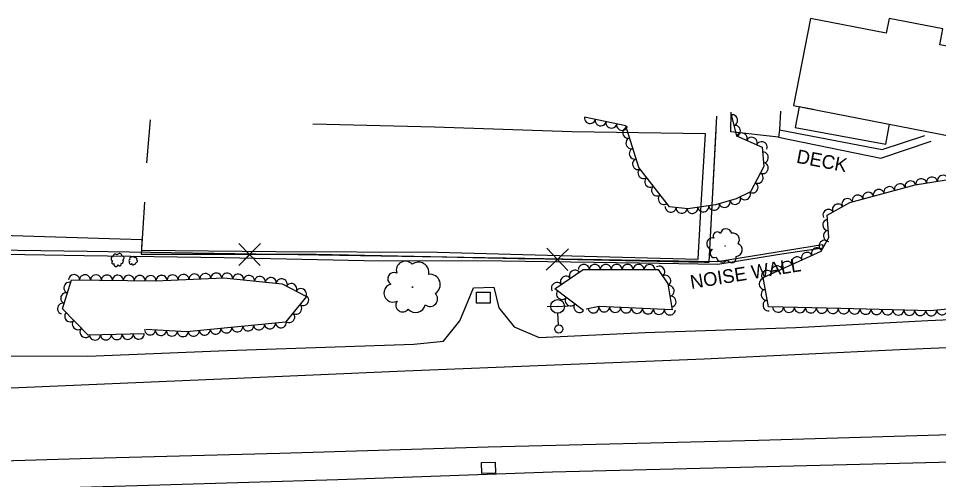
# Model space of a CAD drawing. Extents: x 1722896 to 1754269, y 648279 to 666297.
# Drawn here: x 1749614 to 1749950.3, y 652805.1 to 652973.6 of the extents above; entities that cross this region are included whole.
import ezdxf

# ---------------------------------------------------------------- set-up
doc = ezdxf.new("R2010")
doc.units = 0
for name, color, linetype in [('DESIGN - CENTERLINE - Proposed Text', 7, 'Continuous'), ('DESIGN - SCRATCH - User 1', 7, 'Continuous'), ('SURVEY - CENTERLINE - Preliminary Text', 7, 'Continuous'), ('SURVEY - CONTROL with Text', 7, 'Continuous'), ('SURVEY - DRAINAGE - Natural Features', 7, 'Continuous'), ('SURVEY - DTM - Breaklines', 7, 'Continuous'), ('SURVEY - VEGETATION - Features with Text', 7, 'Continuous')]:
    doc.layers.add(name, color=color, linetype=linetype)

msp = doc.modelspace()

# ---------------------------------------------------------------- linework, layer by layer
at = {"layer": 'DESIGN - CENTERLINE - Proposed Text'}
msp.add_lwpolyline([(1749897.33, 652941.73), (1749974.77, 652926.72), (1749980.86, 652958.17), (1749950.82, 652964), (1749951.95, 652969.8), (1749932.29, 652973.61), (1749931.24, 652968.19), (1749903.5, 652973.57)], close=True, dxfattribs=at)
for points in [[(1749904.44, 652940.35), (1749899.33, 652941.3), (1749897.93, 652933.78), (1749931.01, 652927.63), (1749932.36, 652934.94)], [(1749660.16, 652906.45), (1749658.86, 652887.49), (1749722.71, 652887.43), (1749866.46, 652884.48), (1749869.28, 652937.88)], [(1749660.92, 652920.88), (1749662.25, 652936.56)], [(1749660.92, 652920.88), (1749662.25, 652936.56)], [(1749864.82, 652884.51), (1749866.46, 652884.48), (1749869.01, 652932.78)], [(1749892.21, 652932.91), (1749929.69, 652925.7), (1749945.37, 652930.8)], [(1749891.82, 652930.26), (1749929.17, 652922.55), (1749947.58, 652928.69)], [(1749660.16, 652906.45), (1749658.86, 652887.49), (1749689.85, 652887.46)], [(1749702.46, 652891.35), (1749694.55, 652883.36), (1749698.55, 652887.36), (1749694.56, 652891.36), (1749702.45, 652883.35)], [(1749705.95, 652887.45), (1749722.71, 652887.43), (1749752.35, 652886.83)], [(1749752.35, 652886.83), (1749802.34, 652885.8)], [(1749815.02, 652889.44), (1749806.95, 652881.6), (1749811.03, 652885.52), (1749807.12, 652889.6), (1749814.85, 652881.44)], [(1749818.43, 652885.47), (1749864.82, 652884.51)]]:
    msp.add_lwpolyline(points, dxfattribs=at)
at = {"layer": 'DESIGN - SCRATCH - User 1'}
msp.add_lwpolyline([(1749478.9, 652891.07), (1749562.68, 652889.7), (1749639.17, 652888.53), (1749716.27, 652887.35), (1749792.01, 652886.09), (1749869.58, 652884.75), (1749907.95, 652890.95), (1749908.02, 652889.61), (1749893.75, 652887.6), (1749869.69, 652883.67), (1749841.04, 652884.12), (1749790.85, 652884.83), (1749740.41, 652885.05), (1749689.28, 652886.13), (1749638.06, 652886.89), (1749587.3, 652887.7), (1749486.46, 652889.56), (1749478.55, 652889.66)], dxfattribs=at)
at = {"layer": 'SURVEY - CENTERLINE - Preliminary Text'}
for points in [[(1749892.52, 652939.75), (1749892.21, 652932.91), (1749891.82, 652930.26), (1749874.45, 652932.15), (1749874.53, 652939.3)], [(1749479.89, 652892.48), (1749529.84, 652892.86), (1749542.12, 652897.09), (1749548.12, 652898.59), (1749552.55, 652895.31), (1749599.85, 652894.6), (1749659.11, 652892.83), (1749659.05, 652888.88), (1749708.15, 652888.4), (1749767.18, 652888.12), (1749816.35, 652886.83), (1749862.49, 652885.56), (1749863.52, 652905.47), (1749865.21, 652931.46), (1749816.25, 652932.15), (1749766.13, 652933.9), (1749721.61, 652934.9)], [(1749482.98, 652847.77), (1749553.34, 652850.41), (1749639.45, 652850.17), (1749690.29, 652852.26), (1749758.53, 652854.6), (1749769.44, 652855.71), (1749775.38, 652863.08), (1749779.29, 652872.41), (1749780.33, 652875.2), (1749787.79, 652875.34), (1749789.63, 652867.87), (1749795.24, 652860.86), (1749804.32, 652856.95), (1749843.1, 652858.84), (1749898.19, 652860.68), (1749946.45, 652863.15), (1750009.68, 652866.06), (1750074.5, 652869.05), (1750141.51, 652872.31), (1750207.64, 652875.83), (1750262.19, 652878.62), (1750355.93, 652884.37)], [(1749486.21, 652833.68), (1749544.72, 652835.9), (1749608.52, 652838.46), (1749688.25, 652841.87), (1749755.26, 652844.86), (1749864.72, 652849.23), (1749936.08, 652852.57), (1750020.09, 652856.16), (1750106.24, 652860.33), (1750189.33, 652864.8), (1750265.9, 652869.95), (1750364.95, 652877.99)], [(1749492.58, 652808.53), (1749571.37, 652810.81), (1749640.69, 652812.95), (1749709.56, 652814.66), (1749785.78, 652817.07), (1749884.52, 652819.41), (1749967.24, 652821.86), (1750038.79, 652824.11), (1750094.66, 652825.99), (1750155.18, 652828.49), (1750218.42, 652831.96), (1750288.66, 652836.5), (1750346.32, 652841.13), (1750406.55, 652845.66)], [(1749494.6, 652798.46), (1749540.67, 652799.51), (1749603.13, 652801.32), (1749665.74, 652803.14), (1749730.76, 652805.12), (1749809.24, 652807.88), (1749882.85, 652809.71), (1749950.56, 652811.45), (1750013.01, 652813.23), (1750067.78, 652814.82), (1750139.98, 652817.55), (1750228.73, 652822.16), (1750298.54, 652827.81), (1750389.86, 652836.76), (1750389.71, 652838.52), (1750414.47, 652840.27)]]:
    msp.add_lwpolyline(points, dxfattribs=at)
at = {"layer": 'SURVEY - DRAINAGE - Natural Features'}
for p, q in [((1749783.92, 652871.51), (1749783.92, 652871.51)), ((1749785.8, 652809.32), (1749785.8, 652809.32))]:
    msp.add_line(p, q, dxfattribs=at)
for points in [[(1749781.42, 652869.5), (1749781.41, 652873.5), (1749786.41, 652873.52), (1749786.42, 652869.52), (1749781.42, 652869.5)], [(1749783.35, 652807.27), (1749783.26, 652811.27), (1749788.26, 652811.37), (1749788.34, 652807.37), (1749783.35, 652807.27)]]:
    msp.add_lwpolyline(points, dxfattribs=at)
at = {"layer": 'SURVEY - DTM - Breaklines'}
for p, q in [((1749811.09, 652868.36), (1749807.34, 652868.16)), ((1749811.09, 652868.36), (1749814.83, 652868.57)), ((1749811.45, 652861.62), (1749811.22, 652865.87))]:
    msp.add_line(p, q, dxfattribs=at)
for centre, radius in [((1749811.09, 652868.36), 2.5), ((1749811.53, 652860.12), 1.5)]:
    msp.add_circle(centre, radius, dxfattribs=at)
at = {"layer": 'SURVEY - VEGETATION - Features with Text'}
for points in [[(1750171.53, 652884.62), (1750139.81, 652881.83), (1750098.13, 652879.45), (1750056.09, 652877.17), (1750027.77, 652879.2), (1750001.33, 652880.45), (1749979.6, 652871.66), (1749968.56, 652868.76), (1749947.35, 652866.79), (1749914.66, 652867.55), (1749888.15, 652868.22), (1749886.2, 652878.97), (1749907.43, 652888.59), (1749910.18, 652893.48), (1749909.65, 652901.66), (1749917.9, 652906.38), (1749941.8, 652912.77), (1749955.39, 652914.97), (1749972.37, 652917.61), (1749985.89, 652916.86), (1749998.11, 652919.16), (1750007.76, 652928.21), (1750001.73, 652947.29)], [(1749874.49, 652938.34), (1749876.5, 652930.69), (1749885.89, 652926.6), (1749886.52, 652919.47), (1749881.62, 652910.25), (1749876.31, 652907.62), (1749868.79, 652905.44), (1749858.75, 652904), (1749852.04, 652904.72), (1749840.75, 652919.09), (1749836.02, 652934.29), (1749820.88, 652937.51)], [(1749820.61, 652866.84), (1749810.08, 652874.72), (1749820.44, 652881.85), (1749847.89, 652881.79), (1749851.34, 652876.57), (1749853.02, 652867.07), (1749826.27, 652868.31), (1749821.59, 652867.29)], [(1749660.01, 652858.31), (1749639.52, 652857.85), (1749630.17, 652867.41), (1749633.41, 652878.09), (1749664.16, 652877.72), (1749689.08, 652878.78), (1749710.48, 652876.58), (1749719.33, 652871.93), (1749711.65, 652862.6), (1749675.62, 652859.11), (1749660.57, 652859.88)]]:
    msp.add_lwpolyline(points, dxfattribs=at)
for centre, radius in [((1749872.34, 652890.41), 0.0735), ((1749650.25, 652885.4), 0.0281), ((1749655.95, 652885.1), 0.0182), ((1749758.08, 652875.44), 0.116)]:
    msp.add_circle(centre, radius, dxfattribs=at)
for centre, radius, start, end in [((1749869.42, 652894.13), 1.45, 35.3794, 214.1251), ((1749872.67, 652894.61), 2.11, 13.2633, 170.0522), ((1749875.13, 652892.73), 2.4, 322.316, 99.8402), ((1749867.69, 652891.29), 2.1, 75.4001, 268.8198), ((1749876.18, 652889.03), 2.39, 273.2118, 69.0503), ((1749649.5, 652886.57), 0.916, 45.1545, 182.6788), ((1749650.95, 652886.79), 0.91, 356.0504, 151.8889), ((1749868.4, 652887.77), 1.6, 118.0188, 295.3379), ((1749648.68, 652885.73), 0.804, 96.1018, 252.8907), ((1749648.7, 652884.47), 0.552, 118.218, 296.9636), ((1749649.7, 652883.68), 0.802, 158.2386, 351.6583), ((1749651.06, 652883.79), 0.611, 200.8573, 18.1765), ((1749651.55, 652884.84), 0.865, 276.1444, 42.99), ((1749651.99, 652886.07), 0.671, 286.3033, 101.3035), ((1749654.77, 652885.12), 0.359, 86.1474, 264.893), ((1749655.05, 652884.34), 0.521, 126.1681, 319.5878), ((1749655.19, 652885.82), 0.522, 64.0312, 220.8202), ((1749655.94, 652886), 0.595, 13.084, 150.6082), ((1749655.83, 652883.93), 0.397, 168.7867, 346.1059), ((1749656.47, 652884.34), 0.562, 244.0738, 10.9195), ((1749656.81, 652885.62), 0.591, 323.9798, 119.8183), ((1749657.14, 652884.86), 0.436, 254.2327, 69.233), ((1749755.47, 652881.55), 3.33, 40.9345, 197.7234), ((1749760.28, 652880.73), 3.79, 349.9872, 127.5114), ((1749871.29, 652886.85), 2.27, 193.3058, 320.1515), ((1749874.64, 652886.09), 1.76, 203.4647, 18.465), ((1749751.27, 652878.5), 2.28, 63.0506, 241.7963), ((1749764.45, 652876.33), 3.76, 300.883, 96.7215), ((1749750.94, 652873.26), 3.32, 103.0713, 296.491), ((1749754.51, 652868.86), 2.53, 145.69, 323.0091), ((1749764.46, 652871.1), 2.78, 231.1359, 46.1362), ((1749759.22, 652869.69), 3.58, 220.977, 347.8227)]:
    msp.add_arc(centre, radius, start, end, dxfattribs=at)
for centre, major_axis in [((1749822.91, 652937.08), (-1.96, 0.42)), ((1749875, 652936.41), (0.51, -1.93)), ((1749826.82, 652936.25), (-1.96, 0.42)), ((1749830.74, 652935.41), (-1.96, 0.42)), ((1749834.65, 652934.58), (-1.96, 0.42)), ((1749876.02, 652932.54), (0.51, -1.93)), ((1749836.79, 652931.81), (-0.59, 1.91)), ((1749878.42, 652929.86), (1.83, -0.8)), ((1749837.98, 652927.99), (-0.59, 1.91)), ((1749882.08, 652928.26), (1.83, -0.8)), ((1749885.75, 652926.66), (1.83, -0.8)), ((1749839.17, 652924.17), (-0.59, 1.91)), ((1749886.23, 652922.77), (0.17, -1.99)), ((1749840.36, 652920.35), (-0.59, 1.91)), ((1749886.19, 652918.86), (-0.94, -1.77)), ((1749842.4, 652916.99), (-1.24, 1.57)), ((1749884.32, 652915.33), (-0.94, -1.77)), ((1749844.88, 652913.84), (-1.24, 1.57)), ((1749940.06, 652912.31), (1.93, 0.52)), ((1749943.98, 652913.12), (1.97, 0.32)), ((1749947.92, 652913.76), (1.97, 0.32)), ((1749951.87, 652914.4), (1.97, 0.32)), ((1749847.35, 652910.7), (-1.24, 1.57)), ((1749882.44, 652911.8), (-0.94, -1.77)), ((1749928.47, 652909.21), (1.93, 0.52)), ((1749932.34, 652910.24), (1.93, 0.52)), ((1749936.2, 652911.27), (1.93, 0.52)), ((1749849.82, 652907.55), (-1.24, 1.57)), ((1749872.16, 652906.42), (-1.92, -0.56)), ((1749876, 652907.53), (-1.92, -0.56)), ((1749879.61, 652909.25), (-1.79, -0.89)), ((1749916.98, 652905.86), (1.74, 0.99)), ((1749920.74, 652907.14), (1.93, 0.52)), ((1749924.61, 652908.17), (1.93, 0.52)), ((1749852.44, 652904.68), (-1.99, 0.21)), ((1749856.42, 652904.25), (-1.99, 0.21)), ((1749860.39, 652904.23), (-1.98, -0.28)), ((1749864.35, 652904.8), (-1.98, -0.28)), ((1749868.31, 652905.37), (-1.98, -0.28)), ((1749910.04, 652901.88), (1.74, 0.99)), ((1749913.51, 652903.87), (1.74, 0.99)), ((1749909.88, 652898.12), (-0.13, 2)), ((1749910.14, 652894.13), (-0.13, 2)), ((1749908.54, 652890.56), (0.98, 1.74)), ((1749902.2, 652886.22), (1.82, 0.83)), ((1749905.84, 652887.87), (1.82, 0.83)), ((1749820.7, 652881.85), (2, -0.01)), ((1749824.7, 652881.84), (2, -0.01)), ((1749828.7, 652881.83), (2, -0.01)), ((1749832.7, 652881.82), (2, -0.01)), ((1749836.7, 652881.81), (2, -0.01)), ((1749840.7, 652881.8), (2, -0.01)), ((1749844.7, 652881.79), (2, -0.01)), ((1749891.27, 652881.27), (1.82, 0.83)), ((1749894.91, 652882.92), (1.82, 0.83)), ((1749898.56, 652884.57), (1.82, 0.83)), ((1749674.37, 652878.15), (2, 0.09)), ((1749678.37, 652878.32), (2, 0.09)), ((1749682.37, 652878.5), (2, 0.09)), ((1749686.36, 652878.67), (2, 0.09)), ((1749690.35, 652878.65), (1.99, -0.21)), ((1749694.33, 652878.24), (1.99, -0.21)), ((1749817.36, 652879.73), (1.65, 1.13)), ((1749848.34, 652881.11), (1.1, -1.67)), ((1749887.63, 652879.61), (1.82, 0.83)), ((1749632.53, 652875.2), (0.58, 1.91)), ((1749634.38, 652878.08), (2, -0.02)), ((1749638.38, 652878.03), (2, -0.02)), ((1749642.38, 652877.98), (2, -0.02)), ((1749646.38, 652877.93), (2, -0.02)), ((1749650.38, 652877.89), (2, -0.02)), ((1749654.38, 652877.84), (2, -0.02)), ((1749658.38, 652877.79), (2, -0.02)), ((1749662.38, 652877.74), (2, -0.02)), ((1749666.38, 652877.81), (2, 0.09)), ((1749670.38, 652877.98), (2, 0.09)), ((1749698.31, 652877.83), (1.99, -0.21)), ((1749702.29, 652877.42), (1.99, -0.21)), ((1749706.27, 652877.01), (1.99, -0.21)), ((1749710.25, 652876.6), (1.99, -0.21)), ((1749713.81, 652874.82), (1.77, -0.93)), ((1749810.77, 652875.2), (1.65, 1.13)), ((1749814.07, 652877.47), (1.65, 1.13)), ((1749850.55, 652877.77), (1.1, -1.67)), ((1749886.64, 652876.57), (-0.36, 1.97)), ((1749631.37, 652871.37), (0.58, 1.91)), ((1749717.36, 652872.96), (1.77, -0.93)), ((1749812.61, 652872.83), (-1.6, 1.2)), ((1749851.79, 652874.05), (0.35, -1.97)), ((1749887.35, 652872.64), (-0.36, 1.97)), ((1749718.21, 652870.56), (-1.27, -1.54)), ((1749815.81, 652870.43), (-1.6, 1.2)), ((1749852.49, 652870.11), (0.35, -1.97)), ((1749888.06, 652868.7), (-0.36, 1.97)), ((1749630.21, 652867.54), (0.58, 1.91)), ((1749715.66, 652867.47), (-1.27, -1.54)), ((1749819.01, 652868.04), (-1.6, 1.2)), ((1749824.19, 652867.85), (-1.95, -0.43)), ((1749828.14, 652868.22), (-2, 0.09)), ((1749832.14, 652868.03), (-2, 0.09)), ((1749836.13, 652867.85), (-2, 0.09)), ((1749840.13, 652867.67), (-2, 0.09)), ((1749844.13, 652867.48), (-2, 0.09)), ((1749848.12, 652867.3), (-2, 0.09)), ((1749852.12, 652867.11), (-2, 0.09)), ((1749891.67, 652868.14), (-2, 0.05)), ((1749895.67, 652868.03), (-2, 0.05)), ((1749899.67, 652867.93), (-2, 0.05)), ((1749903.66, 652867.83), (-2, 0.05)), ((1749907.66, 652867.73), (-2, 0.05)), ((1749911.66, 652867.63), (-2, 0.05)), ((1749915.66, 652867.53), (-2, 0.05)), ((1749919.66, 652867.43), (-2, 0.05)), ((1749923.66, 652867.34), (-2, 0.05)), ((1749927.66, 652867.25), (-2, 0.05)), ((1749931.66, 652867.16), (-2, 0.05)), ((1749935.65, 652867.06), (-2, 0.05)), ((1749939.65, 652866.97), (-2, 0.05)), ((1749943.65, 652866.88), (-2, 0.05)), ((1749947.65, 652866.82), (-1.99, -0.18)), ((1749951.63, 652867.19), (-1.99, -0.18)), ((1749632.88, 652864.65), (-1.4, 1.43)), ((1749635.67, 652861.79), (-1.4, 1.43)), ((1749713.12, 652864.39), (-1.27, -1.54)), ((1749638.47, 652858.93), (-1.4, 1.43)), ((1749662.15, 652859.79), (-2, 0.1)), ((1749682.1, 652859.74), (-1.99, -0.19)), ((1749686.08, 652860.12), (-1.99, -0.19)), ((1749690.06, 652860.51), (-1.99, -0.19)), ((1749694.05, 652860.89), (-1.99, -0.19)), ((1749698.03, 652861.28), (-1.99, -0.19)), ((1749702.01, 652861.66), (-1.99, -0.19)), ((1749705.99, 652862.05), (-1.99, -0.19)), ((1749709.97, 652862.44), (-1.99, -0.19)), ((1749642.02, 652857.91), (-2, -0.04)), ((1749646.02, 652858), (-2, -0.04)), ((1749650.01, 652858.09), (-2, -0.04)), ((1749654.01, 652858.18), (-2, -0.04)), ((1749658.01, 652858.26), (-2, -0.04)), ((1749666.14, 652859.59), (-2, 0.1)), ((1749670.14, 652859.39), (-2, 0.1)), ((1749674.13, 652859.18), (-2, 0.1)), ((1749678.12, 652859.35), (-1.99, -0.19))]:
    msp.add_ellipse(centre, major_axis=major_axis, ratio=0.940188, start_param=0, end_param=3.141593, dxfattribs=at)

# ---------------------------------------------------------------- texts
at = {"layer": 'DESIGN - SCRATCH - User 1'}
msp.add_text('NOISE WALL', height=5, rotation=9.223, dxfattribs=at).set_placement((1749859.96, 652874.71))
at = {"layer": 'SURVEY - CONTROL with Text'}
msp.add_text('DECK', height=5, rotation=349.2198, dxfattribs=at).set_placement((1749898.11, 652920.89))

doc.saveas('drawing.dxf')
